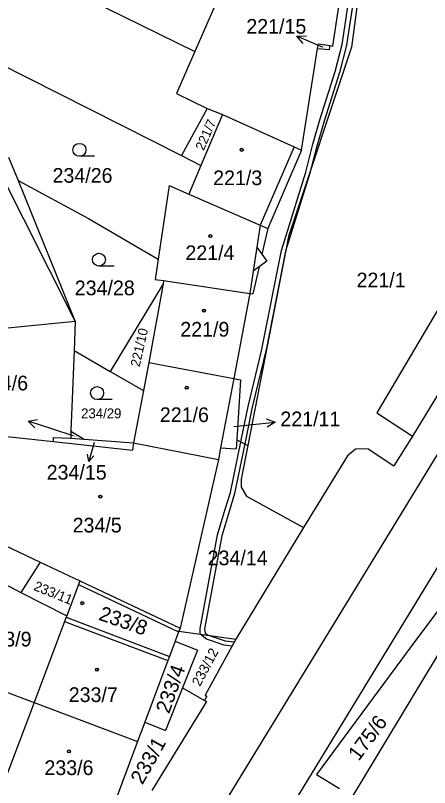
# Model space of a CAD drawing. Extents: x -593183 to -588034, y -1130415 to -1124994.
# Drawn here: x -590801.2 to -590753.2, y -1128633.8 to -1128544.4 of the extents above; entities that cross this region are included whole.
import ezdxf

# ---------------------------------------------------------------- set-up
doc = ezdxf.new("R2010")
doc.units = 0
for name, color, linetype in [('Vrstva 1', 7, 'Continuous'), ('Vrstva 16', 7, 'Continuous'), ('Vrstva 18', 7, 'Continuous'), ('Vrstva 19', 7, 'Continuous'), ('Vrstva 25', 7, 'Continuous'), ('Vrstva 27', 7, 'Continuous'), ('Vrstva 4', 7, 'Continuous')]:
    doc.layers.add(name, color=color, linetype=linetype)

msp = doc.modelspace()

# ---------------------------------------------------------------- linework, layer by layer
at = {"layer": 'Vrstva 1'}
for p, q in [((-590764.4, -1128547.94), (-590761.42, -1128528.18)), ((-590775.73, -1128537.92), (-590780.41, -1128548.57)), ((-590819.55, -1128541.66), (-590781.96, -1128560.6)), ((-590790.79, -1128543.46), (-590780.41, -1128548.57)), ((-590766.18, -1128548.24), (-590766.09, -1128547.69)), ((-590766.09, -1128547.69), (-590764.72, -1128547.89)), ((-590764.8, -1128548.34), (-590764.72, -1128547.89)), ((-590764.72, -1128547.89), (-590764.4, -1128547.94)), ((-590780.41, -1128548.57), (-590782.54, -1128553.43)), ((-590768.06, -1128559.98), (-590766.18, -1128548.24)), ((-590766.18, -1128548.24), (-590764.8, -1128548.34)), ((-590730.56, -1128552.49), (-590755.17, -1128593.08)), ((-590782.54, -1128553.43), (-590778.98, -1128555.16)), ((-590778.98, -1128555.16), (-590781.96, -1128560.6)), ((-590777.19, -1128555.86), (-590779.71, -1128561.78)), ((-590778.98, -1128555.16), (-590777.19, -1128555.86)), ((-590777.19, -1128555.86), (-590768.9, -1128559.6)), ((-590768.06, -1128559.98), (-590771.95, -1128569.05)), ((-590768.9, -1128559.6), (-590768.06, -1128559.98)), ((-590802, -1128560.8), (-590800.9, -1128563.5)), ((-590781.96, -1128560.6), (-590779.71, -1128561.78)), ((-590779.71, -1128561.78), (-590781.11, -1128565.08)), ((-590800.9, -1128563.5), (-590792.72, -1128567.91)), ((-590800.9, -1128563.5), (-590794.28, -1128579.81)), ((-590783.4, -1128564.08), (-590784.67, -1128572.61)), ((-590783.4, -1128564.08), (-590781.11, -1128565.08)), ((-590781.11, -1128565.08), (-590772.85, -1128568.66)), ((-590792.72, -1128567.91), (-590784.67, -1128572.61)), ((-590772.85, -1128568.66), (-590771.95, -1128569.05)), ((-590771.95, -1128569.05), (-590772.63, -1128572.04)), ((-590747.5, -1128570.36), (-590759.3, -1128590.39)), ((-590772.63, -1128572.04), (-590772.06, -1128572.82)), ((-590784.67, -1128572.61), (-590785.02, -1128574.94)), ((-590772.06, -1128572.82), (-590772.96, -1128573.49)), ((-590772.96, -1128573.49), (-590773.68, -1128576.63)), ((-590784.1, -1128575.47), (-590790.22, -1128585.6)), ((-590784.1, -1128575.47), (-590785.75, -1128584.58)), ((-590785.02, -1128574.94), (-590784.03, -1128575.09)), ((-590784.03, -1128575.09), (-590784.1, -1128575.47)), ((-590784.03, -1128575.09), (-590774.03, -1128576.58)), ((-590774.03, -1128576.58), (-590775.91, -1128586.42)), ((-590774.03, -1128576.58), (-590773.68, -1128576.63)), ((-590794.28, -1128579.81), (-590809.36, -1128581.33)), ((-590794.28, -1128579.81), (-590794.41, -1128583.19)), ((-590794.41, -1128583.19), (-590794.77, -1128592.53)), ((-590794.41, -1128583.19), (-590790.22, -1128585.6)), ((-590785.75, -1128584.58), (-590786.37, -1128587.81)), ((-590785.75, -1128584.58), (-590775.91, -1128586.42)), ((-590790.22, -1128585.6), (-590786.37, -1128587.81)), ((-590775.91, -1128586.42), (-590777.42, -1128594.46)), ((-590775.91, -1128586.42), (-590775.12, -1128586.57)), ((-590775.12, -1128586.57), (-590775.55, -1128593.52)), ((-590786.37, -1128587.81), (-590787.53, -1128593.87)), ((-590748.53, -1128588.99), (-590800.8, -1128674.42)), ((-590759.3, -1128590.39), (-590755.17, -1128593.08)), ((-590794.77, -1128592.53), (-590794.8, -1128593.31)), ((-590794.77, -1128592.53), (-590793.24, -1128593.43)), ((-590742.72, -1128592.53), (-590786.14, -1128663.64)), ((-590803.69, -1128592.97), (-590796.8, -1128593.72)), ((-590796.8, -1128593.72), (-590796.78, -1128593.23)), ((-590796.78, -1128593.23), (-590794.8, -1128593.31)), ((-590794.8, -1128593.31), (-590793.24, -1128593.43)), ((-590793.24, -1128593.43), (-590787.53, -1128593.87)), ((-590755.17, -1128593.08), (-590757.34, -1128596.53)), ((-590796.8, -1128593.72), (-590787.65, -1128594.71)), ((-590787.53, -1128593.87), (-590787.65, -1128594.71)), ((-590787.53, -1128593.87), (-590777.67, -1128595.81)), ((-590775.55, -1128593.52), (-590775.62, -1128594.57)), ((-590775.55, -1128593.52), (-590774.29, -1128594.16)), ((-590774.29, -1128594.16), (-590775.06, -1128598.07)), ((-590777.42, -1128594.46), (-590777.67, -1128595.81)), ((-590777.42, -1128594.46), (-590775.62, -1128594.57)), ((-590761.78, -1128594.6), (-590762.72, -1128595.36)), ((-590760.34, -1128594.56), (-590761.78, -1128594.6)), ((-590760.34, -1128594.56), (-590757.34, -1128596.53)), ((-590777.67, -1128595.81), (-590782.13, -1128615.32)), ((-590762.72, -1128595.36), (-590767.81, -1128603.68)), ((-590775.06, -1128598.07), (-590775.04, -1128598.98)), ((-590775.04, -1128598.98), (-590774.41, -1128600.02)), ((-590774.41, -1128600.02), (-590767.81, -1128603.68)), ((-590812.42, -1128601.02), (-590798.35, -1128607.67)), ((-590743.67, -1128601.79), (-590754.47, -1128616.28)), ((-590767.81, -1128603.68), (-590775.66, -1128616.59)), ((-590798.35, -1128607.67), (-590800.57, -1128611.17)), ((-590798.35, -1128607.67), (-590793.75, -1128609.84)), ((-590806.75, -1128608.02), (-590800.57, -1128611.17)), ((-590793.91, -1128610.26), (-590795.26, -1128613.88)), ((-590793.75, -1128609.84), (-590793.91, -1128610.26)), ((-590793.75, -1128609.84), (-590782.13, -1128615.32)), ((-590800.57, -1128611.17), (-590795.26, -1128613.88)), ((-590795.32, -1128614.02), (-590795.52, -1128614.56)), ((-590795.26, -1128613.88), (-590795.32, -1128614.02)), ((-590749.13, -1128613.21), (-590762.15, -1128634.77)), ((-590795.52, -1128614.56), (-590799.04, -1128623.92)), ((-590795.52, -1128614.56), (-590783.54, -1128619.07)), ((-590782.29, -1128615.74), (-590782.69, -1128616.82)), ((-590782.25, -1128615.65), (-590782.29, -1128615.74)), ((-590782.13, -1128615.32), (-590782.25, -1128615.65)), ((-590782.25, -1128615.65), (-590775.66, -1128616.59)), ((-590775.66, -1128616.59), (-590779.22, -1128623.07)), ((-590754.47, -1128616.28), (-590766.33, -1128632.23)), ((-590782.69, -1128616.82), (-590783.36, -1128618.6)), ((-590782.69, -1128616.82), (-590780.11, -1128617.85)), ((-590780.11, -1128617.85), (-590781.84, -1128622.21)), ((-590783.54, -1128619.07), (-590786.21, -1128626.19)), ((-590783.36, -1128618.6), (-590783.54, -1128619.07)), ((-590781.84, -1128622.21), (-590783.8, -1128627.15)), ((-590781.84, -1128622.21), (-590779.28, -1128623.68)), ((-590779.06, -1128623.81), (-590785.41, -1128634.11)), ((-590779.03, -1128623.18), (-590779.28, -1128623.68)), ((-590779.28, -1128623.68), (-590779.06, -1128623.81)), ((-590779.22, -1128623.07), (-590779.03, -1128623.18)), ((-590799.04, -1128623.92), (-590802.73, -1128633.73)), ((-590799.04, -1128623.92), (-590787.06, -1128628.43)), ((-590786.21, -1128626.19), (-590787.06, -1128628.43)), ((-590786.21, -1128626.19), (-590783.8, -1128627.15)), ((-590787.06, -1128628.43), (-590791.37, -1128639.9)), ((-590766.33, -1128632.23), (-590763.65, -1128633.87))]:
    msp.add_line(p, q, dxfattribs=at)
at = {"layer": 'Vrstva 16'}
for p, q in [((-590765.59, -1128548.08), (-590765.82, -1128547.99)), ((-590794.52, -1128593.04), (-590796.89, -1128592.27)), ((-590775.91, -1128591.98), (-590774.08, -1128591.78))]:
    msp.add_line(p, q, dxfattribs=at)
at = {"layer": 'Vrstva 25'}
for p, q in [((-590765.82, -1128547.99), (-590768.577, -1128546.808)), ((-590792.04, -1128560.7), (-590793.79, -1128560.7)), ((-590789.78, -1128573.41), (-590791.53, -1128573.41)), ((-590789.99, -1128588.86), (-590791.74, -1128588.86)), ((-590796.89, -1128592.27), (-590799.744, -1128591.346)), ((-590774.08, -1128591.78), (-590771.097, -1128591.459)), ((-590792.09, -1128593.84), (-590792.701, -1128596.006))]:
    msp.add_line(p, q, dxfattribs=at)
for points in [[(-590767.855, -1128547.662), (-590768.577, -1128546.808), (-590767.461, -1128546.743)], [(-590798.947, -1128592.13), (-590799.744, -1128591.346), (-590798.639, -1128591.178)], [(-590772.145, -1128591.069), (-590771.097, -1128591.459), (-590772.038, -1128592.063)], [(-590792.136, -1128595.385), (-590792.701, -1128596.006), (-590792.858, -1128595.182)]]:
    msp.add_lwpolyline(points, dxfattribs=at)
for centre, radius in [((-590793.79, -1128559.95), 0.75), ((-590774.98, -1128559.95), 0.175), ((-590774.98, -1128559.95), 0.15), ((-590778.61, -1128569.94), 0.175), ((-590778.61, -1128569.94), 0.15), ((-590791.53, -1128572.66), 0.75), ((-590779.36, -1128578.56), 0.175), ((-590779.36, -1128578.56), 0.15), ((-590791.74, -1128588.11), 0.75), ((-590781.35, -1128587.48), 0.175), ((-590781.35, -1128587.48), 0.15), ((-590791.37, -1128600.08), 0.175), ((-590791.37, -1128600.08), 0.15), ((-590793.47, -1128612.42), 0.175), ((-590793.47, -1128612.42), 0.15), ((-590791.77, -1128620.11), 0.175), ((-590791.77, -1128620.11), 0.15), ((-590795.01, -1128629.58), 0.175), ((-590795.01, -1128629.58), 0.15)]:
    msp.add_circle(centre, radius, dxfattribs=at)
at = {"layer": 'Vrstva 27'}
for p, q in [((-590763.04, -1128545.7), (-590761.67, -1128536.94)), ((-590761.17, -1128537.02), (-590762.54, -1128545.78)), ((-590763.34, -1128547.75), (-590763.04, -1128545.7)), ((-590762.54, -1128545.78), (-590762.84, -1128547.85)), ((-590764.13, -1128550.87), (-590763.34, -1128547.75)), ((-590762.84, -1128547.85), (-590763.65, -1128551.01)), ((-590765.91, -1128556.49), (-590764.13, -1128550.87)), ((-590763.65, -1128551.01), (-590765.43, -1128556.63)), ((-590766.72, -1128559.29), (-590765.91, -1128556.49)), ((-590765.43, -1128556.63), (-590766.24, -1128559.43)), ((-590767.56, -1128562.54), (-590766.72, -1128559.29)), ((-590766.24, -1128559.43), (-590767.08, -1128562.67)), ((-590770.38, -1128571.59), (-590767.56, -1128562.54)), ((-590767.08, -1128562.67), (-590769.89, -1128571.69)), ((-590772.67, -1128583.21), (-590770.38, -1128571.59)), ((-590769.89, -1128571.69), (-590772.09, -1128582.92)), ((-590774.24, -1128589.64), (-590772.67, -1128583.21)), ((-590772.09, -1128582.92), (-590773.76, -1128589.74)), ((-590775.09, -1128593.76), (-590774.24, -1128589.64)), ((-590773.76, -1128589.74), (-590774.62, -1128593.99)), ((-590776.29, -1128599.62), (-590775.09, -1128593.76)), ((-590774.62, -1128593.99), (-590775.8, -1128599.74)), ((-590776.88, -1128601.55), (-590776.29, -1128599.62)), ((-590775.8, -1128599.74), (-590776.4, -1128601.69)), ((-590777.78, -1128604.5), (-590776.88, -1128601.55)), ((-590776.4, -1128601.69), (-590777.3, -1128604.62)), ((-590779.79, -1128615.37), (-590777.78, -1128604.5)), ((-590777.3, -1128604.62), (-590779.29, -1128615.39)), ((-590779.79, -1128616), (-590779.79, -1128615.37)), ((-590779.29, -1128615.39), (-590779.22, -1128615.88)), ((-590779.05, -1128616.6), (-590779.79, -1128616)), ((-590779.22, -1128615.88), (-590778.86, -1128616.13)), ((-590777.03, -1128617.27), (-590779.05, -1128616.6)), ((-590778.86, -1128616.13), (-590776.91, -1128616.77)), ((-590776.09, -1128617.38), (-590777.03, -1128617.27)), ((-590776.91, -1128616.77), (-590775.84, -1128616.91)), ((-590775.84, -1128616.91), (-590776.09, -1128617.38)), ((-590805.53, -1128621.53), (-590799.04, -1128623.92)), ((-590799.04, -1128623.92), (-590802.73, -1128633.73))]:
    msp.add_line(p, q, dxfattribs=at)
at = {"layer": 'Vrstva 4'}
for p, q in [((-590759.1, -1128525.1), (-590762.26, -1128548.07)), ((-590762.26, -1128548.07), (-590769.56, -1128570)), ((-590768.9, -1128559.6), (-590772.85, -1128568.66)), ((-590803.51, -1128561.56), (-590794.28, -1128579.81)), ((-590772.85, -1128568.66), (-590773.23, -1128571.23)), ((-590769.56, -1128570), (-590774.29, -1128594.16)), ((-590773.23, -1128571.23), (-590773.65, -1128574)), ((-590773.23, -1128571.23), (-590772.63, -1128572.04)), ((-590772.96, -1128573.49), (-590773.65, -1128574)), ((-590773.65, -1128574), (-590774.03, -1128576.58)), ((-590793.91, -1128610.26), (-590782.29, -1128615.74)), ((-590795.32, -1128614.02), (-590783.36, -1128618.6))]:
    msp.add_line(p, q, dxfattribs=at)

# ---------------------------------------------------------------- texts
at = {"layer": 'Vrstva 16'}
for s, p in [('221/15', (-590774.445, -1128546.51)), ('221/11', (-590770.5, -1128591.94)), ('234/15', (-590797.587, -1128598.12))]:
    msp.add_text(s, height=1.7, dxfattribs=at).set_placement(p)
at = {"layer": 'Vrstva 18'}
for s, height, p in [('221/15', 0.1, (-590765.778, -1128548.08)), ('234/26', 1.7, (-590796.91, -1128563.76)), ('221/1', 1.7, (-590761.67, -1128575.87)), ('234/28', 1.7, (-590794.33, -1128576.78)), ('234/6', 1.7, (-590805.43, -1128587.79)), ('234/29', 1.14, (-590793.59, -1128591.02)), ('221/11', 0.01, (-590775.91, -1128591.98)), ('234/15', 0.01, (-590792.09, -1128593.84)), ('234/14', 1.7, (-590778.93, -1128608.03)), ('233/9', 1.7, (-590805.03, -1128617.43))]:
    msp.add_text(s, height=height, dxfattribs=at).set_placement(p)
for s, height, rotation, p in [('221/7', 1.1, 66.28383, (-590779.39, -1128560.11)), ('221/10', 1.1, 77.19444, (-590786.82, -1128585.13)), ('234/27', 0.1, 335.77227, (-590794.53, -1128593.04)), ('233/11', 1.14, 337.95405, (-590799.18, -1128610.87)), ('233/12', 1.14, 61.92747, (-590779.82, -1128622.13)), ('233/4', 1.7, 70.26066, (-590783.4, -1128625.3)), ('175/6', 1.7, 53.32005, (-590761.42, -1128630.77)), ('233/1', 1.7, 60.56946, (-590786.49, -1128633.52))]:
    msp.add_text(s, height=height, rotation=rotation, dxfattribs=at).set_placement(p)
at = {"layer": 'Vrstva 19'}
for s, p in [('221/3', (-590778.29, -1128564.04)), ('221/4', (-590781.51, -1128572.71)), ('221/9', (-590782.1, -1128581.57)), ('221/6', (-590784.47, -1128591.46)), ('234/5', (-590794.58, -1128604.24)), ('233/7', (-590795.03, -1128623.86)), ('233/6', (-590797.85, -1128632.31))]:
    msp.add_text(s, height=1.7, dxfattribs=at).set_placement(p)
msp.add_text('233/8', height=1.7, rotation=340.84413, dxfattribs=at).set_placement((-590791.66, -1128614.32))

doc.saveas('drawing.dxf')
